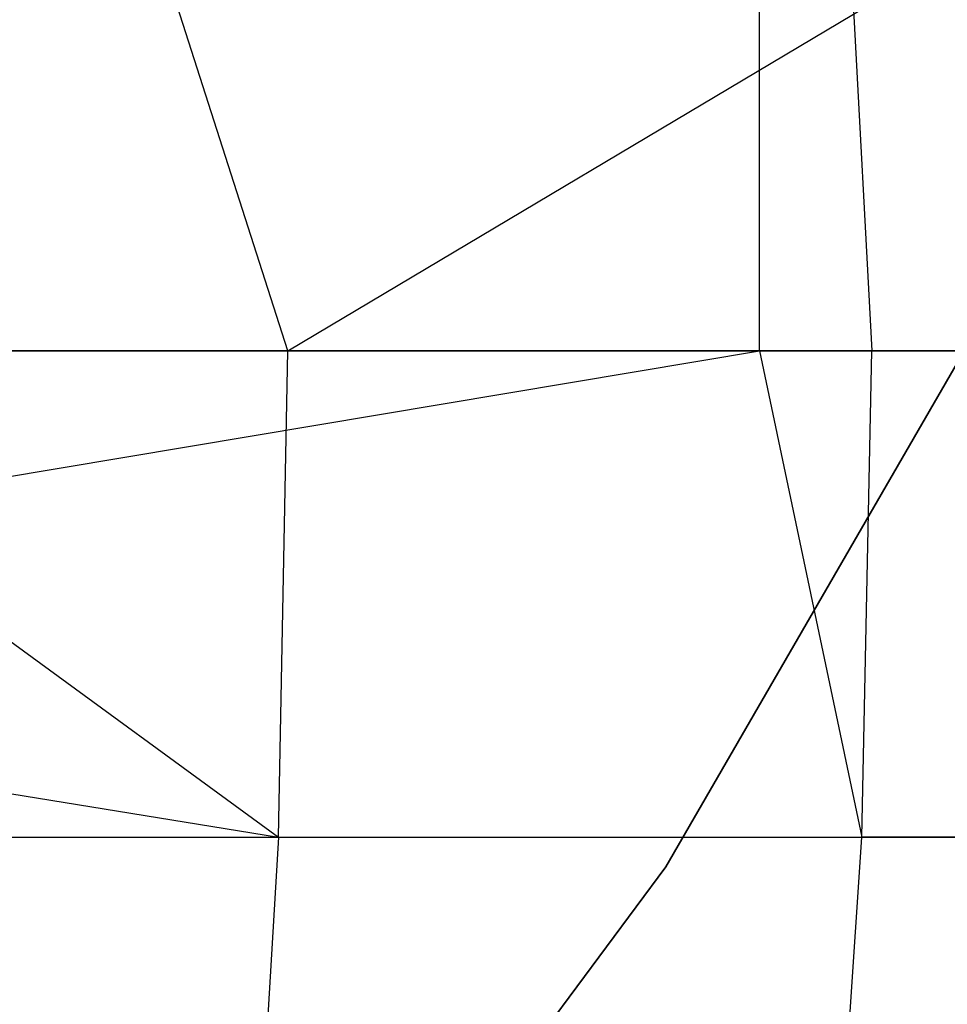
# Model space of a CAD drawing. Extents: x -172 to 172, y -29 to 28.
# Tile 541 of 656: x 19.75 to 22.69, y -16.38 to -13.25. Entities that reach past the tile are written whole.
import ezdxf

# ---------------------------------------------------------------- set-up
doc = ezdxf.new("R2010")
doc.units = 0
doc.header["$LTSCALE"] = 25.4
doc.layers.get('0').update_dxf_attribs({"linetype": 'CONTINUOUS'})

# ---------------------------------------------------------------- blocks, each defined once
blk = doc.blocks.new('RYFLO_AURA_STL')
at = {"color": 0}
for p, q in [((23.2836, -13.3681, 0), (21.7979, -15.9382, 0)), ((21.7979, -15.9382, -140), (23.2836, -13.3681, -140)), ((21.7979, -15.9382, -140), (23.2836, -13.3681, -140)), ((23.2836, -13.3681, 0), (21.7979, -15.9382, 0)), ((21.7979, -15.9382, 0), (20.0289, -18.3222, 0)), ((20.0289, -18.3222, -140), (21.7979, -15.9382, -140)), ((20.0289, -18.3222, -140), (21.7979, -15.9382, -140)), ((21.7979, -15.9382, 0), (20.0289, -18.3222, 0)), ((21.7979, -15.9382, -140), (21.7979, -15.9382, 0)), ((21.7979, -15.9382, -140), (21.7979, -15.9382, 0))]:
    blk.add_line(p, q, dxfattribs=at)

msp = doc.modelspace()

# ---------------------------------------------------------------- linework, layer by layer
at = {"color": 0}
for p, q in [((20.5975, -14.2997, -1414.516), (18.4532, -7.5997, -1414.7603)), ((20.5975, -14.2997, -1414.516), (18.4532, -7.5997, -1414.7603)), ((20.5975, -14.2997, -1414.516), (31.8529, -7.5997, -1412.7837)), ((20.5975, -14.2997, -1414.516), (31.8529, -7.5997, -1412.7837)), ((22.0949, -14.2997, -1072.171), (22.0949, -7.5997, -1072.171)), ((22.0949, -7.5997, -1072.171), (22.4515, -14.2997, -1072.2174)), ((22.0949, -14.2997, -1072.171), (22.0949, -7.5997, -1072.171)), ((22.0949, -7.5997, -1072.171), (22.4515, -14.2997, -1072.2174)), ((11.0476, -14.2997, -1415.396), (20.5682, -15.8448, -1414.2731)), ((11.0476, -14.2997, -1415.396), (20.5682, -15.8448, -1414.2731)), ((12.8934, -15.8448, -1071.478), (22.0949, -14.2997, -1072.171)), ((12.8934, -15.8448, -1071.478), (22.0949, -14.2997, -1072.171)), ((12.9117, -14.2997, -1071.234), (22.0949, -14.2997, -1072.171)), ((12.9117, -14.2997, -1071.234), (22.0949, -14.2997, -1072.171)), ((20.5975, -14.2997, -1414.516), (18.4532, -14.2997, -1414.7603)), ((18.4532, -14.2997, -1414.7603), (20.5682, -15.8448, -1414.2731)), ((18.4532, -14.2997, -1414.7603), (20.5682, -15.8448, -1414.2731)), ((20.5975, -14.2997, -1414.516), (18.4532, -14.2997, -1414.7603)), ((20.5682, -15.8448, -1414.2731), (20.5975, -14.2997, -1414.516)), ((20.5682, -15.8448, -1414.2731), (20.5975, -14.2997, -1414.516)), ((30.0837, -14.2997, -1413.1066), (20.5975, -14.2997, -1414.516)), ((30.0837, -14.2997, -1413.1066), (20.5975, -14.2997, -1414.516)), ((22.0949, -14.2997, -1072.171), (22.4515, -14.2997, -1072.2174)), ((22.0949, -14.2997, -1072.171), (22.4197, -15.8448, -1072.4601)), ((22.0949, -14.2997, -1072.171), (22.4515, -14.2997, -1072.2174)), ((22.0949, -14.2997, -1072.171), (22.4197, -15.8448, -1072.4601)), ((22.4197, -15.8448, -1072.4601), (22.4515, -14.2997, -1072.2174)), ((22.4197, -15.8448, -1072.4601), (22.4515, -14.2997, -1072.2174)), ((22.4515, -14.2997, -1072.2174), (31.9219, -14.2997, -1073.7295)), ((22.4515, -14.2997, -1072.2174), (31.9219, -14.2997, -1073.7295)), ((11.0319, -15.8448, -1415.1517), (20.5682, -15.8448, -1414.2731)), ((11.0319, -15.8448, -1415.1517), (20.5682, -15.8448, -1414.2731)), ((12.8934, -15.8448, -1071.478), (22.4197, -15.8448, -1072.4601)), ((12.8934, -15.8448, -1071.478), (22.4197, -15.8448, -1072.4601)), ((20.5682, -15.8448, -1414.2731), (20.4834, -17.2386, -1413.5679)), ((20.5682, -15.8448, -1414.2731), (20.4834, -17.2386, -1413.5679)), ((20.5682, -15.8448, -1414.2731), (30.041, -15.8448, -1412.8656)), ((20.5682, -15.8448, -1414.2731), (30.041, -15.8448, -1412.8656)), ((22.3273, -17.2386, -1073.1642), (22.4197, -15.8448, -1072.4601)), ((22.3273, -17.2386, -1073.1642), (22.4197, -15.8448, -1072.4601)), ((31.8767, -15.8448, -1073.97), (22.4197, -15.8448, -1072.4601)), ((31.8767, -15.8448, -1073.97), (22.4197, -15.8448, -1072.4601))]:
    msp.add_line(p, q, dxfattribs=at)

# ---------------------------------------------------------------- block references
msp.add_blockref('RYFLO_AURA_STL', (0, 0), dxfattribs=at)

doc.saveas('drawing.dxf')
